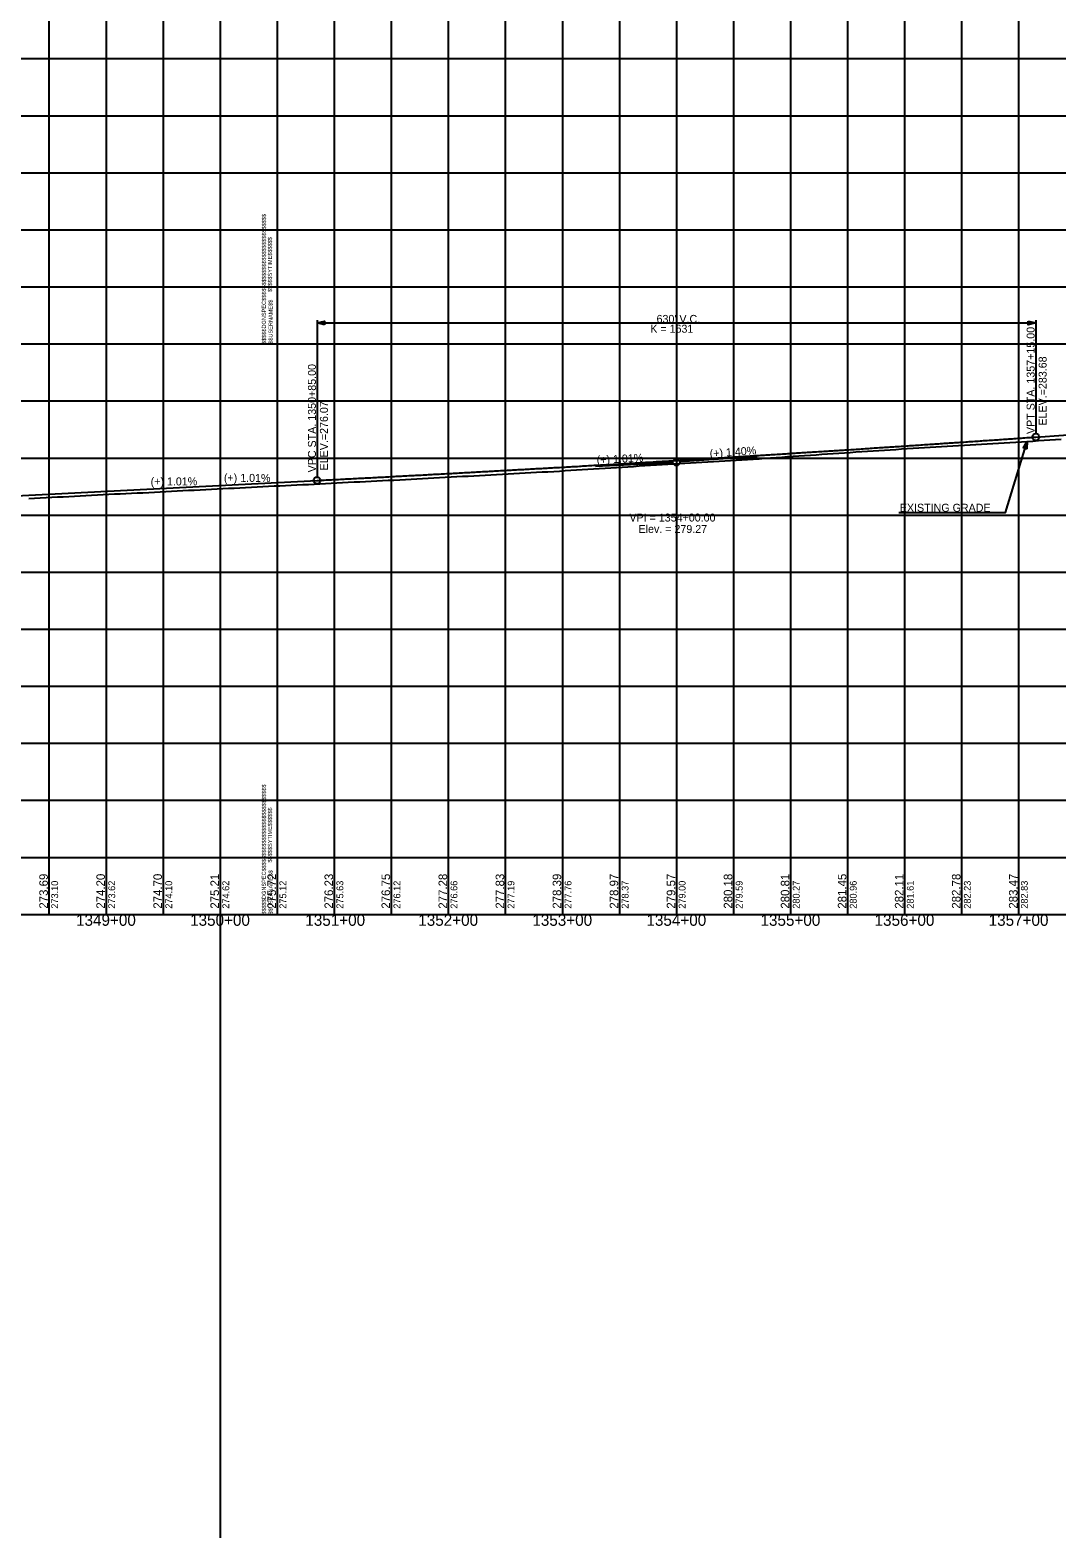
# Model space of a CAD drawing. Extents: x -90830 to 2015517, y -20856 to 836331.
# Drawn here: x 23757 to 24657, y -11344 to -10022 of the extents above; entities that cross this region are included whole.
import ezdxf

# ---------------------------------------------------------------- set-up
doc = ezdxf.new("R2010")
doc.units = 0
for name, color, linetype in [('Level 1', 7, 'Continuous'), ('RD_DDB_GradeTX', 7, 'Continuous'), ('RD_DDB_Profile_Elev', 7, 'Continuous'), ('RD_DDB_Profile_EX', 7, 'Continuous'), ('RD_DDB_Profile_Lbl', 7, 'Continuous'), ('RD_DDB_Profile_PR', 7, 'Continuous'), ('RD_DDB_StaTX', 7, 'Continuous'), ('RD_DDB_StripGrade', 7, 'Continuous'), ('RD_DDB_VCLbl', 7, 'Continuous'), ('RD_GPK_Profile_Cell', 7, 'Continuous'), ('RD_PD_Final_TX', 7, 'Continuous'), ('RD_TX_Drainage', 7, 'Continuous')]:
    doc.layers.add(name, color=color, linetype=linetype)

msp = doc.modelspace()

# ---------------------------------------------------------------- linework, layer by layer
at = {"layer": 'Level 1'}
for p, q in [((23923.5, -3180.8), (23923.5, -11343.5)), ((23773.5, -9797.1), (23773.5, -10297.1)), ((23823.5, -9797.1), (23823.5, -10297.1)), ((23873.5, -9797.1), (23873.5, -10297.1)), ((23923.5, -9797.1), (23923.5, -10297.1)), ((23973.5, -9797.1), (23973.5, -10297.1)), ((23973.5, -9797.1), (23973.5, -10297.1)), ((23973.5, -9797.1), (23973.5, -10297.1)), ((24023.5, -9797.1), (24023.5, -10297.1)), ((24073.5, -9797.1), (24073.5, -10297.1)), ((24123.5, -9797.1), (24123.5, -10297.1)), ((24173.5, -9797.1), (24173.5, -10297.1)), ((24223.5, -9797.1), (24223.5, -10297.1)), ((24273.5, -9797.1), (24273.5, -10297.1)), ((24323.5, -9797.1), (24323.5, -10297.1)), ((24373.5, -9797.1), (24373.5, -10297.1)), ((24423.5, -9797.1), (24423.5, -10297.1)), ((24473.5, -9797.1), (24473.5, -10297.1)), ((24523.5, -9797.1), (24523.5, -10297.1)), ((24573.5, -9797.1), (24573.5, -10297.1)), ((24623.5, -9797.1), (24623.5, -10297.1)), ((22373.5, -10047.1), (23973.5, -10047.1)), ((23973.5, -10047.1), (25573.5, -10047.1)), ((22373.5, -10097.1), (23973.5, -10097.1)), ((23973.5, -10097.1), (25573.5, -10097.1)), ((22373.5, -10147.1), (23973.5, -10147.1)), ((23973.5, -10147.1), (25573.5, -10147.1)), ((22373.5, -10197.1), (23973.5, -10197.1)), ((23973.5, -10197.1), (25573.5, -10197.1)), ((22373.5, -10247.1), (23973.5, -10247.1)), ((23973.5, -10247.1), (25573.5, -10247.1)), ((22373.5, -10297.1), (23973.5, -10297.1)), ((22373.5, -10297.1), (23973.5, -10297.1)), ((23773.5, -10297.1), (23773.5, -10797.1)), ((23823.5, -10297.1), (23823.5, -10797.1)), ((23873.5, -10297.1), (23873.5, -10797.1)), ((23923.5, -10297.1), (23923.5, -10797.1)), ((23973.5, -10297.1), (23973.5, -10797.1)), ((23973.5, -10297.1), (23973.5, -10797.1)), ((23973.5, -10297.1), (25573.5, -10297.1)), ((23973.5, -10297.1), (25573.5, -10297.1)), ((23973.5, -10297.1), (23973.5, -10797.1)), ((24023.5, -10297.1), (24023.5, -10797.1)), ((24073.5, -10297.1), (24073.5, -10797.1)), ((24123.5, -10297.1), (24123.5, -10797.1)), ((24173.5, -10297.1), (24173.5, -10797.1)), ((24223.5, -10297.1), (24223.5, -10797.1)), ((24273.5, -10297.1), (24273.5, -10797.1)), ((24323.5, -10297.1), (24323.5, -10797.1)), ((24373.5, -10297.1), (24373.5, -10797.1)), ((24423.5, -10297.1), (24423.5, -10797.1)), ((24473.5, -10297.1), (24473.5, -10797.1)), ((24523.5, -10297.1), (24523.5, -10797.1)), ((24573.5, -10297.1), (24573.5, -10797.1)), ((24623.5, -10297.1), (24623.5, -10797.1)), ((22373.5, -10347.1), (23973.5, -10347.1)), ((23973.5, -10347.1), (25573.5, -10347.1)), ((22373.5, -10397.1), (23973.5, -10397.1)), ((23973.5, -10397.1), (25573.5, -10397.1)), ((22373.5, -10447.1), (23973.5, -10447.1)), ((23973.5, -10447.1), (25573.5, -10447.1)), ((22373.5, -10497.1), (23973.5, -10497.1)), ((23973.5, -10497.1), (25573.5, -10497.1)), ((22373.5, -10547.1), (23973.5, -10547.1)), ((23973.5, -10547.1), (25573.5, -10547.1)), ((22373.5, -10597.1), (23973.5, -10597.1)), ((23973.5, -10597.1), (25573.5, -10597.1)), ((22373.5, -10647.1), (23973.5, -10647.1)), ((23973.5, -10647.1), (25573.5, -10647.1)), ((22373.5, -10697.1), (23973.5, -10697.1)), ((23973.5, -10697.1), (25573.5, -10697.1)), ((22373.5, -10747.1), (23973.5, -10747.1)), ((23973.5, -10747.1), (25573.5, -10747.1)), ((22373.5, -10797.1), (23973.5, -10797.1)), ((23973.5, -10797.1), (25573.5, -10797.1))]:
    msp.add_line(p, q, dxfattribs=at)
at = {"layer": 'RD_DDB_GradeTX'}
for p, q in [((24394.3, -10395.8), (24326.5, -10400.6)), ((24252.6, -10404.4), (24320.5, -10400.9))]:
    msp.add_line(p, q, dxfattribs=at)
msp.add_circle((24323.5, -10400.8), 3, dxfattribs=at)
at = {"layer": 'RD_DDB_Profile_EX'}
for points in [[(24545.9, -10387.7), (24550.9, -10387.3), (24555.9, -10387), (24560.9, -10386.7), (24565.9, -10386.4), (24570.9, -10386.1), (24575.9, -10385.8), (24580.9, -10385.5), (24585.9, -10385.2), (24590.9, -10384.9), (24595.9, -10384.6), (24600.9, -10384.3), (24605.9, -10384), (24610.9, -10383.7), (24615.9, -10383.4), (24620.9, -10383.1), (24625.9, -10382.8), (24630.9, -10382.5), (24635.9, -10382.2), (24640.9, -10381.8), (24645.9, -10381.5), (24650.9, -10381.2), (24655.9, -10380.9), (24660.9, -10380.6)], [(24045.9, -10417.9), (24050.9, -10417.6), (24055.9, -10417.4), (24060.9, -10417.1), (24065.9, -10416.9), (24070.9, -10416.6), (24075.9, -10416.4), (24080.9, -10416.1), (24085.9, -10415.9), (24090.9, -10415.7), (24095.9, -10415.4), (24100.9, -10415.1), (24105.9, -10414.8), (24110.9, -10414.5), (24115.9, -10414.2), (24120.9, -10414), (24125.9, -10413.7), (24130.9, -10413.4), (24135.9, -10413.1), (24140.9, -10412.9), (24145.9, -10412.6), (24150.9, -10412.4), (24155.9, -10412.1), (24160.9, -10411.8), (24165.9, -10411.6), (24170.9, -10411.3), (24175.9, -10411), (24180.9, -10410.7), (24185.9, -10410.5), (24190.9, -10410.2), (24195.9, -10409.9), (24200.9, -10409.6), (24205.9, -10409.3), (24210.9, -10409.1), (24215.9, -10408.8), (24220.9, -10408.5), (24225.9, -10408.1), (24230.9, -10407.8), (24235.9, -10407.5), (24240.9, -10407.2), (24245.9, -10406.9), (24250.9, -10406.6), (24255.9, -10406.3), (24260.9, -10406), (24265.9, -10405.7), (24270.9, -10405.4), (24275.9, -10405.1), (24280.9, -10404.8), (24285.9, -10404.5), (24290.9, -10404.1), (24295.9, -10403.8), (24300.9, -10403.5), (24305.9, -10403.2), (24310.9, -10402.9), (24315.9, -10402.6), (24320.9, -10402.3), (24325.9, -10402), (24330.9, -10401.7), (24335.9, -10401.4), (24340.9, -10401.1), (24345.9, -10400.8), (24350.9, -10400.5), (24355.9, -10400.2), (24360.9, -10399.9), (24365.9, -10399.6), (24370.9, -10399.3), (24375.9, -10399), (24380.9, -10398.7), (24385.9, -10398.4), (24390.9, -10398), (24395.9, -10397.7), (24400.9, -10397.3), (24405.9, -10397), (24410.9, -10396.6), (24415.9, -10396.3), (24420.9, -10395.9), (24425.9, -10395.6), (24430.9, -10395.2), (24435.9, -10394.9), (24440.9, -10394.5), (24445.9, -10394.2), (24450.9, -10393.8), (24455.9, -10393.5), (24460.9, -10393.2), (24465.9, -10392.8), (24470.9, -10392.5), (24475.9, -10392.2), (24480.9, -10391.8), (24485.9, -10391.5), (24490.9, -10391.2), (24495.9, -10390.9), (24500.9, -10390.5), (24505.9, -10390.2), (24510.9, -10389.9), (24515.9, -10389.6), (24520.9, -10389.2), (24525.9, -10388.9), (24530.9, -10388.6), (24535.9, -10388.3), (24540.9, -10388), (24545.9, -10387.7)], [(23755.9, -10432.6), (23760.9, -10432.3), (23765.9, -10432), (23770.9, -10431.7), (23775.9, -10431.5), (23780.9, -10431.2), (23785.9, -10431), (23790.9, -10430.7), (23795.9, -10430.5), (23800.9, -10430.2), (23805.9, -10429.9), (23810.9, -10429.7), (23815.9, -10429.4), (23820.9, -10429.1), (23825.9, -10428.9), (23830.9, -10428.6), (23835.9, -10428.4), (23840.9, -10428.1), (23845.9, -10427.9), (23850.9, -10427.7), (23855.9, -10427.5), (23860.9, -10427.2), (23865.9, -10427), (23870.9, -10426.7), (23875.9, -10426.5), (23880.9, -10426.2), (23885.9, -10426), (23890.9, -10425.7), (23895.9, -10425.4), (23900.9, -10425.2), (23905.9, -10424.9), (23910.9, -10424.6), (23915.9, -10424.4), (23920.9, -10424.1), (23925.9, -10423.9), (23930.9, -10423.6), (23935.9, -10423.4), (23940.9, -10423.1), (23945.9, -10422.9), (23950.9, -10422.6), (23955.9, -10422.4), (23960.9, -10422.1), (23965.9, -10421.9), (23970.9, -10421.6), (23975.9, -10421.4), (23980.9, -10421.1), (23985.9, -10420.9), (23990.9, -10420.7), (23995.9, -10420.4), (24000.9, -10420.2), (24005.9, -10419.9), (24010.9, -10419.6), (24015.9, -10419.4), (24020.9, -10419.1), (24025.9, -10418.8), (24030.9, -10418.6), (24035.9, -10418.3), (24040.9, -10418.1), (24045.9, -10417.9)]]:
    msp.add_lwpolyline(points, dxfattribs=at)
at = {"layer": 'RD_DDB_Profile_PR'}
for p, q in [((24638.5, -10378.7), (25518.5, -10317.1)), ((23358.5, -10449.7), (24008.5, -10416.8))]:
    msp.add_line(p, q, dxfattribs=at)
msp.add_spline([(24008.5, -10416.8), (24021.1, -10416.1), (24033.7, -10415.5), (24046.3, -10414.8), (24058.9, -10414.2), (24071.5, -10413.5), (24084.1, -10412.8), (24096.7, -10412.2), (24109.3, -10411.5), (24121.9, -10410.8), (24134.5, -10410.1), (24147.1, -10409.4), (24159.7, -10408.7), (24172.3, -10408), (24184.9, -10407.3), (24197.5, -10406.6), (24210.1, -10405.9), (24222.7, -10405.2), (24235.3, -10404.5), (24247.9, -10403.7), (24260.5, -10403), (24273.1, -10402.3), (24285.7, -10401.5), (24298.3, -10400.8), (24310.9, -10400), (24323.5, -10399.3), (24336.1, -10398.5), (24348.7, -10397.7), (24361.3, -10397), (24373.9, -10396.2), (24386.5, -10395.4), (24399.1, -10394.6), (24411.7, -10393.8), (24424.3, -10393), (24436.9, -10392.2), (24449.5, -10391.4), (24462.1, -10390.6), (24474.7, -10389.8), (24487.3, -10389), (24499.9, -10388.1), (24512.5, -10387.3), (24525.1, -10386.5), (24537.7, -10385.6), (24550.3, -10384.8), (24562.9, -10383.9), (24575.5, -10383.1), (24588.1, -10382.2), (24600.7, -10381.4), (24613.3, -10380.5), (24625.9, -10379.6), (24638.5, -10378.7)], degree=3, dxfattribs=at)
at = {"layer": 'RD_DDB_VCLbl'}
for p, q in [((24008.5, -10276.2), (24008.5, -10413.8)), ((24008.5, -10278.7), (24638.5, -10278.7)), ((24638.5, -10276.2), (24638.5, -10375.7))]:
    msp.add_line(p, q, dxfattribs=at)
for centre in [(24638.5, -10378.7), (24008.5, -10416.8)]:
    msp.add_circle(centre, 3, dxfattribs=at)
at = {"layer": 'RD_GPK_Profile_Cell'}
msp.add_line((4823.5, -10797.1), (75223.5, -10797.1), dxfattribs=at)
at = {"layer": 'RD_PD_Final_TX'}
for p, q in [((24630.9, -10382.5), (24627.5, -10388.2)), ((24629.1, -10388.7), (24630.9, -10382.5)), ((24630.9, -10382.5), (24630.6, -10389.2)), ((24630.6, -10389.2), (24627.5, -10388.2))]:
    msp.add_line(p, q, dxfattribs=at)
for points in [[(24518.5, -10444.9), (24611.9, -10444.9), (24630.9, -10382.5)], [(24630.8, -10382.9), (24629, -10388.6), (24630.7, -10383.1), (24629, -10388.6), (24630.6, -10383.2), (24628.9, -10388.6), (24630.5, -10383.4), (24628.9, -10388.5), (24630.3, -10383.6), (24628.8, -10388.5), (24630.2, -10383.8), (24628.7, -10388.5), (24630.1, -10384), (24628.7, -10388.5), (24629.9, -10384.3), (24628.6, -10388.5), (24629.8, -10384.5), (24628.5, -10388.5), (24629.7, -10384.8), (24628.5, -10388.5), (24629.5, -10385), (24628.4, -10388.4), (24629.3, -10385.3), (24628.4, -10388.4), (24629.1, -10385.6), (24628.3, -10388.4), (24629, -10385.8), (24628.2, -10388.4), (24628.8, -10386.1), (24628.2, -10388.4), (24628.7, -10386.4), (24628.1, -10388.3), (24628.5, -10386.7), (24628, -10388.3), (24628.3, -10386.9), (24628, -10388.2), (24628.2, -10387.2), (24627.9, -10388.3), (24628.1, -10387.4), (24627.8, -10388.2), (24627.9, -10387.6), (24627.7, -10388.1), (24627.6, -10388.2), (24627.7, -10388.1)], [(24629.1, -10388.6), (24630.9, -10382.8), (24629.2, -10388.7), (24630.9, -10383.1), (24629.2, -10388.7), (24630.9, -10383.3), (24629.3, -10388.7), (24630.9, -10383.6), (24629.4, -10388.7), (24630.8, -10383.9), (24629.5, -10388.7), (24630.8, -10384.3), (24629.5, -10388.7), (24630.8, -10384.6), (24629.6, -10388.8), (24630.8, -10384.9), (24629.7, -10388.8), (24630.7, -10385.2), (24629.7, -10388.8), (24630.7, -10385.5), (24629.8, -10388.8), (24630.7, -10385.8), (24629.9, -10388.9), (24630.7, -10386.3), (24630, -10388.9), (24630.7, -10386.6), (24630, -10388.9), (24630.7, -10387), (24630.1, -10388.9), (24630.6, -10387.4), (24630.2, -10389), (24630.6, -10387.7), (24630.3, -10389), (24630.6, -10388), (24630.3, -10389), (24630.6, -10388.3), (24630.4, -10389), (24630.6, -10388.7), (24630.5, -10389)]]:
    msp.add_lwpolyline(points, dxfattribs=at)
at = {"layer": 'RD_TX_Drainage'}
for points in [[(24015.1, -10280.4), (24008.5, -10278.7), (24015.1, -10277.1)], [(24631.9, -10277.1), (24638.5, -10278.7), (24631.9, -10280.4)]]:
    msp.add_lwpolyline(points, close=True, dxfattribs=at)

# ---------------------------------------------------------------- texts
at = {"layer": 'Level 1'}
for s, p in [('$$$$$DGNSPEC$$$$$$$$$$$$$$$$$$$$$$$$$$$$', (23963.6, -10297.2)), ('$$$$$SYTIME$$$$$$', (23968.9, -10251.6)), ('$$USERNAME$$', (23969.5, -10297)), ('$$$$$DGNSPEC$$$$$$$$$$$$$$$$$$$$$$$$$$$$', (23963.6, -10797.2)), ('$$$$$SYTIME$$$$$$', (23968.9, -10751.6)), ('$$USERNAME$$', (23969.5, -10797))]:
    msp.add_text(s, height=3.544, rotation=90, dxfattribs=at).set_placement(p)
at = {"layer": 'RD_DDB_GradeTX'}
for s, rotation, p in [('(+) 1.01%', 2.9016, (24253.8, -10402.3)), ('(+) 1.40%', 4.0039, (24352.9, -10396.7)), ('(+) 1.01%', 359.7082, (23926.8, -10417.9)), ('(+) 1.01%', 0.1935, (23862.6, -10421.2))]:
    msp.add_text(s, height=7, rotation=rotation, dxfattribs=at).set_placement(p)
at = {"layer": 'RD_DDB_Profile_Elev'}
for s, p in [('273.69', (23772.5, -10792.1)), ('274.20', (23822.5, -10792.1)), ('274.70', (23872.5, -10792.1)), ('275.21', (23922.5, -10792.1)), ('275.72', (23972.5, -10792.1)), ('276.23', (24022.5, -10792.1)), ('276.75', (24072.5, -10792.1)), ('277.28', (24122.5, -10792.1)), ('277.83', (24172.5, -10792.1)), ('278.39', (24222.5, -10792.1)), ('278.97', (24272.5, -10792.1)), ('279.57', (24322.5, -10792.1)), ('280.18', (24372.5, -10792.1)), ('280.81', (24422.5, -10792.1)), ('281.45', (24472.5, -10792.1)), ('282.11', (24522.5, -10792.1)), ('282.78', (24572.5, -10792.1)), ('283.47', (24622.5, -10792.1))]:
    msp.add_text(s, height=7.5, rotation=90, dxfattribs=at).set_placement(p)
at = {"layer": 'RD_DDB_Profile_Lbl'}
for s, p in [('VPI = 1354+00.00', (24282.3, -10452.8)), ('Elev. = 279.27', (24290.3, -10462.8))]:
    msp.add_text(s, height=7, dxfattribs=at).set_placement(p)
at = {"layer": 'RD_DDB_StaTX'}
for s, p in [('1349+00', (23797.2, -10807.1)), ('1350+00', (23897.2, -10807.1)), ('1351+00', (23998.2, -10807.1)), ('1352+00', (24097.2, -10807.1)), ('1353+00', (24197.2, -10807.1)), ('1354+00', (24297.2, -10807.1)), ('1355+00', (24397.2, -10807.1)), ('1356+00', (24497.2, -10807.1)), ('1357+00', (24597.2, -10807.1))]:
    msp.add_text(s, height=10, dxfattribs=at).set_placement(p)
at = {"layer": 'RD_DDB_StripGrade'}
for s, height, p in [('VPT STA. 1357+15.00 ', 7, (24637.5, -10376.1)), ('VPC STA. 1350+85.00 ', 7, (24007.5, -10409.7)), ('ELEV.=283.68', 7, (24648, -10368.7)), ('ELEV.=276.07', 7, (24018, -10408)), ('273.10', 6, (23781.5, -10792.1)), ('273.62', 6, (23831.5, -10792.1)), ('274.10', 6, (23881.5, -10792.1)), ('274.62', 6, (23931.5, -10792.1)), ('275.12', 6, (23981.5, -10792.1)), ('275.63', 6, (24031.5, -10792.1)), ('276.12', 6, (24081.5, -10792.1)), ('276.66', 6, (24131.5, -10792.1)), ('277.19', 6, (24181.5, -10792.1)), ('277.76', 6, (24231.5, -10792.1)), ('278.37', 6, (24281.5, -10792.1)), ('279.00', 6, (24331.5, -10792.1)), ('279.59', 6, (24381.5, -10792.1)), ('280.27', 6, (24431.5, -10792.1)), ('280.96', 6, (24481.5, -10792.1)), ('281.61', 6, (24531.5, -10792.1)), ('282.23', 6, (24581.5, -10792.1)), ('282.83', 6, (24631.5, -10792.1))]:
    msp.add_text(s, height=height, rotation=90, dxfattribs=at).set_placement(p)
at = {"layer": 'RD_DDB_VCLbl'}
for s, p in [('K = 1631', (24300.6, -10287.3)), ("630' V.C.", (24306.1, -10278.7))]:
    msp.add_text(s, height=7, dxfattribs=at).set_placement(p)
at = {"layer": 'RD_PD_Final_TX'}
msp.add_text('EXISTING GRADE', height=7, dxfattribs=at).set_placement((24519.3, -10444.2))

doc.saveas('drawing.dxf')
